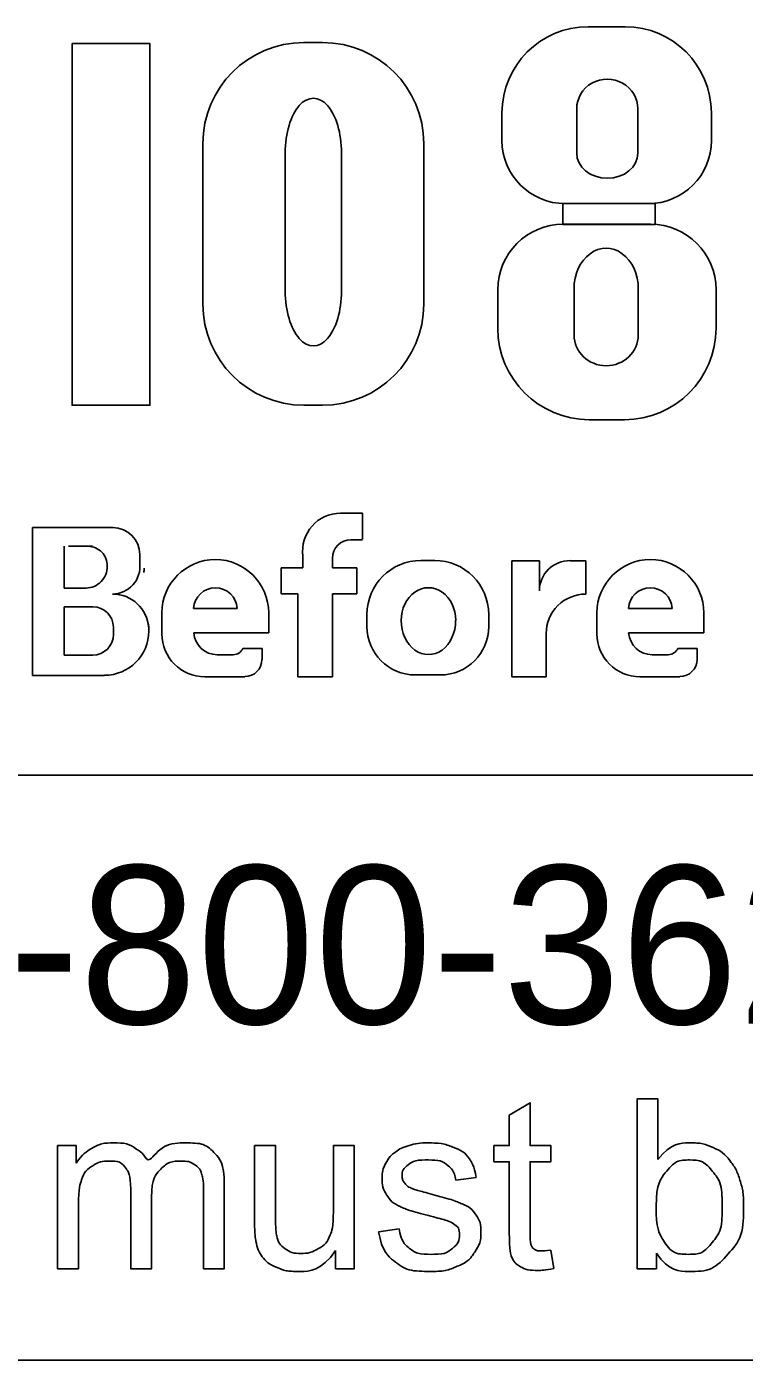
# Model space of a CAD drawing. Extents: x -10.1 to 68, y -9.5 to 29.2.
# Drawn here: x 4.796 to 5.431, y 2.143 to 3.323 of the extents above; entities that cross this region are included whole.
import ezdxf

# ---------------------------------------------------------------- set-up
doc = ezdxf.new("R2010")
doc.units = 0
doc.layers.add('SH_Data', color=7, linetype='Continuous')
doc.layers.add('SH_Text', color=7, linetype='Continuous')

msp = doc.modelspace()

# ---------------------------------------------------------------- linework, layer by layer
at = {"layer": 'SH_Data'}
for p, q in [((7.2275, 2.6607), (2.9775, 2.6607)), ((7.2275, 2.1428), (2.9775, 2.1428))]:
    msp.add_line(p, q, dxfattribs=at)
at = {"layer": 'SH_Text'}
for p, q in [((5.2931, 3.3231), (5.3258, 3.3231)), ((5.0416, 3.3091), (5.0581, 3.3091)), ((5.2168, 3.2225), (5.2168, 3.2468)), ((5.283, 3.2111), (5.283, 3.2504)), ((5.3371, 3.2504), (5.3371, 3.2111)), ((5.4022, 3.2468), (5.4022, 3.2225)), ((4.9521, 3.0776), (4.9521, 3.2196)), ((5.025, 3.089), (5.025, 3.2114)), ((5.0748, 3.2114), (5.0748, 3.089)), ((5.1476, 3.2196), (5.1476, 3.0776)), ((5.3462, 3.1665), (5.2728, 3.1665)), ((5.271, 3.1482), (5.3483, 3.1482)), ((5.2131, 3.0563), (5.2131, 3.0903)), ((5.2806, 3.0503), (5.2806, 3.0912)), ((5.3374, 3.0912), (5.3374, 3.0503)), ((5.4062, 3.0903), (5.4062, 3.0563)), ((5.0581, 2.9882), (5.0416, 2.9882)), ((5.3252, 2.9753), (5.2941, 2.9753)), ((5.0739, 2.8926), (5.0934, 2.8926)), ((5.0934, 2.8926), (5.0934, 2.8696)), ((4.8013, 2.749), (4.8013, 2.8798)), ((4.8013, 2.8798), (4.8725, 2.8798)), ((5.0934, 2.8691), (5.0832, 2.8691)), ((4.8293, 2.8263), (4.8293, 2.8632)), ((4.8545, 2.8632), (4.8332, 2.8632)), ((4.8963, 2.856), (4.8963, 2.8481)), ((5.0406, 2.8442), (5.0406, 2.8546)), ((5.0667, 2.8526), (5.0667, 2.8442)), ((5.1451, 2.8508), (5.1573, 2.8508)), ((5.2254, 2.7478), (5.2254, 2.8505)), ((5.2254, 2.8505), (5.2499, 2.8505)), ((5.2499, 2.8505), (5.2499, 2.8237)), ((5.2772, 2.8505), (5.291, 2.8505)), ((5.291, 2.8505), (5.291, 2.8209)), ((5.0213, 2.8212), (5.0213, 2.8442)), ((5.0213, 2.8442), (5.0406, 2.8442)), ((5.0667, 2.8442), (5.0883, 2.8442)), ((5.0883, 2.8442), (5.0883, 2.8212)), ((4.8487, 2.8263), (4.8293, 2.8263)), ((5.0362, 2.8212), (5.0213, 2.8212)), ((5.0362, 2.7478), (5.0362, 2.8212)), ((5.0883, 2.8212), (5.0667, 2.8212)), ((5.0667, 2.8212), (5.0667, 2.7478)), ((4.8293, 2.7669), (4.8293, 2.8097)), ((4.8293, 2.8097), (4.8548, 2.8097)), ((4.9159, 2.7858), (4.9159, 2.8042)), ((4.9824, 2.8082), (4.9439, 2.8082)), ((5.0104, 2.8042), (5.0104, 2.7866)), ((5.0973, 2.7922), (5.0973, 2.8029)), ((5.2051, 2.8029), (5.2051, 2.7922)), ((5.3008, 2.7858), (5.3008, 2.8042)), ((5.3674, 2.8082), (5.3288, 2.8082)), ((5.3953, 2.8042), (5.3953, 2.7866)), ((4.8729, 2.7916), (4.8729, 2.7853)), ((4.9043, 2.7887), (4.9043, 2.7884)), ((5.0104, 2.7866), (4.944, 2.7866)), ((5.2559, 2.786), (5.2559, 2.7478)), ((5.3953, 2.7866), (5.3289, 2.7866)), ((4.8546, 2.7669), (4.8293, 2.7669)), ((4.9649, 2.7673), (4.979, 2.7673)), ((4.9876, 2.7729), (5.0045, 2.7729)), ((5.0045, 2.7729), (5.0045, 2.7631)), ((5.3498, 2.7673), (5.3639, 2.7673)), ((5.3725, 2.7729), (5.3894, 2.7729)), ((5.3894, 2.7729), (5.3894, 2.7631)), ((4.865, 2.749), (4.8013, 2.749)), ((4.9892, 2.7478), (4.9538, 2.7478)), ((5.0667, 2.7478), (5.0362, 2.7478)), ((5.1623, 2.7494), (5.1401, 2.7494)), ((5.2559, 2.7478), (5.2254, 2.7478)), ((5.3742, 2.7478), (5.3388, 2.7478))]:
    msp.add_line(p, q, dxfattribs=at)
for points in [[(4.8364, 3.3081), (4.9052, 3.3081), (4.9052, 2.9881), (4.8364, 2.9881)], [(5.2706, 3.1665), (5.3523, 3.1665), (5.3523, 3.1481), (5.2706, 3.1481)]]:
    msp.add_lwpolyline(points, close=True, dxfattribs=at)
for points in [[(5.3534, 2.2239), (5.3363, 2.2239), (5.3363, 2.3741), (5.3548, 2.3741), (5.3548, 2.3206)], [(5.2233, 2.2558), (5.2233, 2.3185), (5.2097, 2.3185), (5.2097, 2.3328), (5.2233, 2.3328), (5.2233, 2.3597), (5.2417, 2.3708), (5.2417, 2.3328), (5.2601, 2.3328), (5.2601, 2.3185), (5.2417, 2.3185), (5.2417, 2.2547)], [(4.8236, 2.2239), (4.8236, 2.3328), (4.8401, 2.3328), (4.8401, 2.3174)], [(4.9979, 2.2654), (4.9979, 2.3328), (5.0164, 2.3328), (5.0164, 2.2724)], [(5.0676, 2.2745), (5.0676, 2.3328), (5.0861, 2.3328), (5.0861, 2.2239), (5.0696, 2.2239)], [(5.194, 2.3046), (5.1759, 2.3022)], [(4.9067, 2.2871), (4.9067, 2.2239), (4.8883, 2.2239), (4.8883, 2.2946)], [(4.9711, 2.2986), (4.9711, 2.2239), (4.9527, 2.2239), (4.9527, 2.2924)], [(4.842, 2.2803), (4.842, 2.2239), (4.8236, 2.2239)], [(5.1076, 2.2564), (5.1258, 2.2593)], [(5.0696, 2.2239), (5.0696, 2.24)], [(5.2601, 2.2404), (5.2628, 2.2241)], [(5.3534, 2.2375), (5.3534, 2.2239)]]:
    msp.add_lwpolyline(points, dxfattribs=at)
for centre, radius, start, end in [((5.2931, 3.2468), 0.0763, 90, 180), ((5.3258, 3.2468), 0.0763, 0, 90), ((5.0416, 3.2196), 0.0895, 90, 180), ((5.0581, 3.2196), 0.0895, 0, 90), ((5.2728, 3.2225), 0.056, 180, 270), ((5.3462, 3.2225), 0.056, 270, 0), ((5.271, 3.0903), 0.0579, 90, 180), ((5.3483, 3.0903), 0.0579, 0, 90), ((5.0416, 3.0776), 0.0895, 180, 270), ((5.0581, 3.0776), 0.0895, 270, 0), ((5.2941, 3.0563), 0.081, 180, 270), ((5.3252, 3.0563), 0.081, 270, 0), ((5.0739, 2.859), 0.0335, 90, 187.5187), ((4.8725, 2.856), 0.0238, 0, 90), ((5.0832, 2.8526), 0.0165, 90, 180), ((4.8505, 2.8463), 0.0169, 357.8325, 90), ((4.8487, 2.845), 0.0187, 270, 2.0582), ((4.8721, 2.8453), 0.0243, 270, 6.6529), ((4.9631, 2.8042), 0.0473, 0, 180), ((5.1451, 2.8029), 0.0478, 90, 180), ((5.1573, 2.8029), 0.0478, 0, 90), ((5.2768, 2.8237), 0.0269, 89.2449, 180), ((5.3481, 2.8042), 0.0473, 0, 180), ((4.8827, 2.8438), 0.0175, 347.4023, 0), ((4.8722, 2.7889), 0.0321, 4.0748, 90), ((4.9632, 2.8072), 0.0193, 2.9632, 177.0368), ((5.3481, 2.8072), 0.0193, 2.9632, 177.0368), ((4.8548, 2.7916), 0.0181, 0, 90), ((5.2908, 2.786), 0.0349, 89.6033, 180), ((4.865, 2.7884), 0.0393, 270, 0), ((4.8714, 2.7887), 0.033, 0, 11.7502), ((4.9538, 2.7858), 0.038, 180, 270), ((4.9649, 2.7883), 0.021, 184.827, 270), ((5.1401, 2.7922), 0.0428, 180, 270), ((5.1623, 2.7922), 0.0428, 270, 0), ((5.3388, 2.7858), 0.038, 180, 270), ((5.3498, 2.7883), 0.021, 184.827, 270), ((4.8546, 2.7853), 0.0184, 270, 0), ((4.979, 2.7767), 0.00938, 270, 335.9979), ((4.9892, 2.7631), 0.0152, 270, 0), ((5.3639, 2.7767), 0.00938, 270, 335.9979), ((5.3742, 2.7631), 0.0152, 270, 0)]:
    msp.add_arc(centre, radius, start, end, dxfattribs=at)
for centre, major_axis, ratio, start_param, end_param in [((5.31, 3.2504), (0.0271, 0), 0.969373, 0, 3.141593), ((5.0499, 3.2114), (0, 0.0484), 0.514403, 4.712389, 7.853982), ((5.31, 3.2111), (0.0271, 0), 0.818453, 3.141593, 6.283185), ((5.309, 3.0912), (0, 0.0358), 0.794529, 4.712389, 7.853982), ((5.0499, 3.089), (0, 0.0484), 0.514403, 1.570796, 4.712389), ((5.309, 3.0503), (0.0284, 0), 0.959837, 3.141593, 6.283185), ((5.1517, 2.7976), (0, 0.029), 0.832186, 4.712389, 7.853982), ((5.1517, 2.7976), (0, 0.0302), 0.797287, 1.570796, 4.712389)]:
    msp.add_ellipse(centre, major_axis=major_axis, ratio=ratio, start_param=start_param, end_param=end_param, dxfattribs=at)
for points in [[(4.8401, 2.3174), (4.8452, 2.3254), (4.8537, 2.3303), (4.8622, 2.3352), (4.8731, 2.3352), (4.8852, 2.3352), (4.8929, 2.3301), (4.9007, 2.3251), (4.9038, 2.3161), (4.9168, 2.3352), (4.9375, 2.3352), (4.9537, 2.3352), (4.9624, 2.3262), (4.9711, 2.3172), (4.9711, 2.2986)], [(5.1258, 2.2593), (5.1273, 2.2483), (5.1343, 2.2425), (5.1414, 2.2366), (5.154, 2.2366), (5.1668, 2.2366), (5.1729, 2.2418), (5.1791, 2.247), (5.1791, 2.254), (5.1791, 2.2602), (5.1736, 2.2638), (5.1698, 2.2663), (5.1548, 2.2701), (5.1345, 2.2752), (5.1266, 2.2789), (5.1188, 2.2827), (5.1147, 2.2893), (5.1107, 2.2959), (5.1107, 2.3038), (5.1107, 2.3111), (5.114, 2.3173), (5.1173, 2.3235), (5.1231, 2.3276), (5.1274, 2.3308), (5.1348, 2.333), (5.1423, 2.3352), (5.1508, 2.3352), (5.1636, 2.3352), (5.1733, 2.3315), (5.183, 2.3278), (5.1876, 2.3215), (5.1922, 2.3152), (5.194, 2.3046)], [(5.3548, 2.3206), (5.3664, 2.3352), (5.3846, 2.3352), (5.3946, 2.3352), (5.4036, 2.3311), (5.4125, 2.3271), (5.4183, 2.3198), (5.4241, 2.3124), (5.4274, 2.3021), (5.4306, 2.2918), (5.4306, 2.28), (5.4306, 2.252), (5.4168, 2.2368), (5.403, 2.2215), (5.3836, 2.2215), (5.3644, 2.2215), (5.3534, 2.2375)], [(4.8883, 2.2946), (4.8883, 2.3069), (4.8838, 2.313), (4.8793, 2.3191), (4.869, 2.3191), (4.8612, 2.3191), (4.8546, 2.315), (4.848, 2.311), (4.845, 2.3031), (4.842, 2.2952), (4.842, 2.2803)], [(4.9527, 2.2924), (4.9527, 2.3035), (4.9509, 2.3083), (4.9491, 2.3132), (4.9444, 2.3162), (4.9397, 2.3191), (4.9333, 2.3191), (4.9219, 2.3191), (4.9143, 2.3115), (4.9067, 2.3039), (4.9067, 2.2871)], [(5.1759, 2.3022), (5.1747, 2.3106), (5.1688, 2.3153), (5.1629, 2.3201), (5.1521, 2.3201), (5.1394, 2.3201), (5.1339, 2.3159), (5.1285, 2.3116), (5.1285, 2.306), (5.1285, 2.3024), (5.1308, 2.2995), (5.133, 2.2966), (5.1378, 2.2946), (5.1406, 2.2936), (5.1542, 2.2899), (5.1737, 2.2847), (5.1815, 2.2813), (5.1893, 2.278), (5.1937, 2.2717), (5.1981, 2.2653), (5.1981, 2.2559), (5.1981, 2.2467), (5.1927, 2.2386), (5.1873, 2.2304), (5.1772, 2.226), (5.167, 2.2215), (5.1542, 2.2215), (5.1329, 2.2215), (5.1218, 2.2303), (5.1107, 2.2391), (5.1076, 2.2564)], [(5.3532, 2.2792), (5.3532, 2.2596), (5.3585, 2.2509), (5.3672, 2.2366), (5.382, 2.2366), (5.3941, 2.2366), (5.4029, 2.2471), (5.4116, 2.2576), (5.4116, 2.2784), (5.4116, 2.2998), (5.4032, 2.3099), (5.3948, 2.3201), (5.3828, 2.3201), (5.3708, 2.3201), (5.362, 2.3096), (5.3532, 2.299), (5.3532, 2.2792)], [(5.0164, 2.2724), (5.0164, 2.258), (5.0175, 2.253), (5.0192, 2.2457), (5.0249, 2.2416), (5.0305, 2.2374), (5.0388, 2.2374), (5.0471, 2.2374), (5.0543, 2.2417), (5.0616, 2.2459), (5.0646, 2.2533), (5.0676, 2.2606), (5.0676, 2.2745)], [(5.0696, 2.24), (5.0569, 2.2215), (5.0351, 2.2215), (5.0255, 2.2215), (5.0171, 2.2252), (5.0088, 2.2289), (5.0047, 2.2345), (5.0007, 2.2401), (4.9991, 2.2482), (4.9979, 2.2536), (4.9979, 2.2654)], [(5.2628, 2.2241), (5.255, 2.2224), (5.2488, 2.2224), (5.2388, 2.2224), (5.2333, 2.2256), (5.2278, 2.2288), (5.2255, 2.234), (5.2233, 2.2392), (5.2233, 2.2558)], [(5.2417, 2.2547), (5.2417, 2.2468), (5.2427, 2.2445), (5.2436, 2.2423), (5.2458, 2.2409), (5.248, 2.2396), (5.2521, 2.2396), (5.2551, 2.2396), (5.2601, 2.2404)]]:
    msp.add_open_spline(points, degree=3, dxfattribs=at)

# ---------------------------------------------------------------- texts
msp.add_text('OHIO811, 8-1-1, or 1-800-362-2764', height=0.14, dxfattribs=at).set_placement((3.022, 2.4406))

doc.saveas('drawing.dxf')
